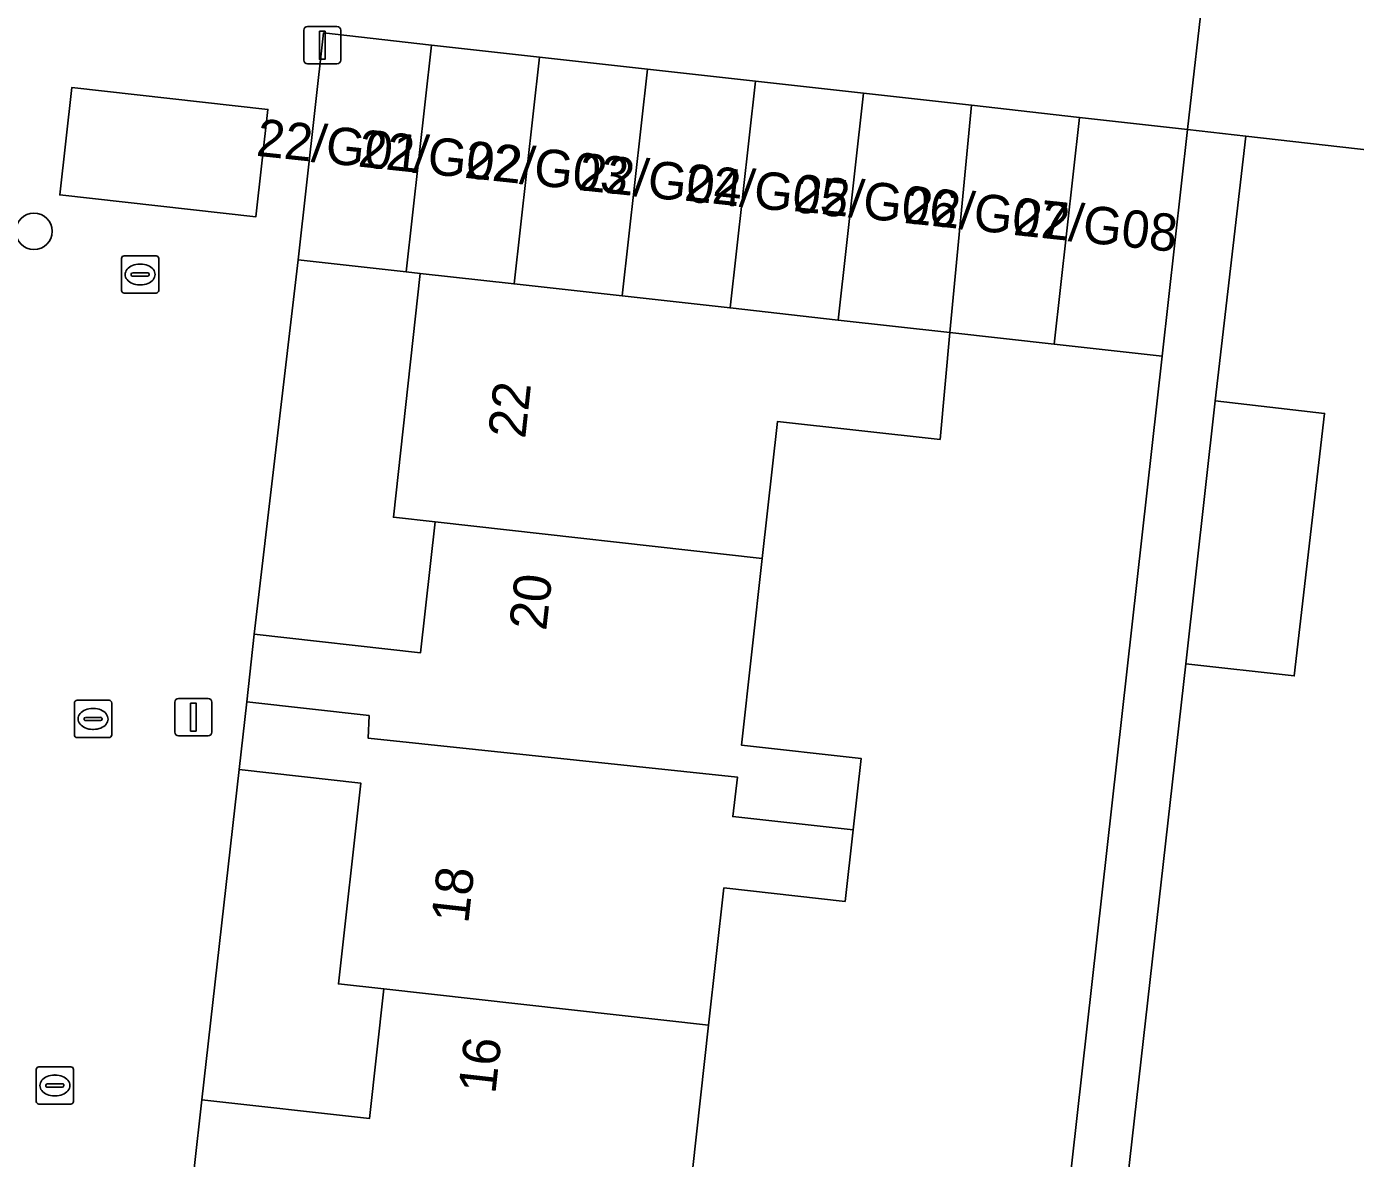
# Model space of a CAD drawing. Extents: x 162082 to 163401, y 388089 to 388636.
# Drawn here: x 162846.84 to 162882.43, y 388261.97 to 388292.28 of the extents above; entities that cross this region are included whole.
import ezdxf

# ---------------------------------------------------------------- set-up
doc = ezdxf.new("R2010")
doc.units = 0
for name, color, linetype in [('IMGEO_Boom', 7, 'Continuous'), ('IMGEO_Erf', 7, 'Continuous'), ('IMGEO_Kolk', 7, 'Continuous'), ('IMGEO_Lichtmast', 7, 'Continuous'), ('IMGEO_Pand', 7, 'Continuous'), ('IMGEO_Pand_nummerreeks', 7, 'Continuous'), ('IMGEO_Rijbaan_lokaal_open', 7, 'Continuous'), ('IMGEO_Rioolput', 7, 'Continuous'), ('IMGEO_Voetpad_open', 7, 'Continuous')]:
    doc.layers.add(name, color=color, linetype=linetype)

msp = doc.modelspace()

# ---------------------------------------------------------------- linework, layer by layer
at = {"layer": 'IMGEO_Boom'}
msp.add_circle((162847.037, 388286.794), 0.489, dxfattribs=at)
at = {"layer": 'IMGEO_Erf'}
for points in [[(162904.351, 388264.947), (162906.732, 388286.253), (162879.495, 388289.345), (162878.68, 388282.253), (162881.606, 388281.919), (162880.794, 388274.887), (162877.89, 388275.216), (162871.824, 388221.573), (162874.806, 388221.244), (162874.026, 388214.187), (162871.044, 388214.516), (162870.554, 388210.092), (162873.536, 388209.762), (162895.523, 388207.331), (162900.237, 388206.821)], [(162869.062, 388210.255), (162877.258, 388283.449), (162874.364, 388283.772), (162871.567, 388284.084), (162871.308, 388281.22), (162866.955, 388281.706), (162866.545, 388278.034), (162865.988, 388273.037), (162869.19, 388272.68), (162868.976, 388270.764), (162868.763, 388268.849), (162865.518, 388269.211), (162865.109, 388265.541), (162864.566, 388260.672)]]:
    msp.add_lwpolyline(points, dxfattribs=at)
for points in [[(162854.113, 388286.032), (162852.94, 388276.008), (162857.392, 388275.511), (162857.783, 388279.012), (162856.668, 388279.136), (162857.378, 388285.668), (162857.005, 388285.71)], [(162851.533, 388263.537), (162856.023, 388263.036), (162856.411, 388266.508), (162855.192, 388266.644), (162855.792, 388272.018), (162852.535, 388272.381)]]:
    msp.add_lwpolyline(points, close=True, dxfattribs=at)
at = {"layer": 'IMGEO_Kolk'}
for p, q in [((162849.381, 388285.213), (162849.381, 388286.065)), ((162849.456, 388286.139), (162850.308, 388286.139)), ((162850.382, 388286.065), (162850.382, 388285.213)), ((162849.64, 388285.633), (162849.64, 388285.645)), ((162849.683, 388285.682), (162850.081, 388285.682)), ((162849.869, 388285.919), (162849.894, 388285.919)), ((162850.124, 388285.645), (162850.124, 388285.633)), ((162850.078, 388285.596), (162849.68, 388285.596)), ((162849.892, 388285.359), (162849.867, 388285.359)), ((162850.308, 388285.139), (162849.456, 388285.139)), ((162847.097, 388263.497), (162847.097, 388264.349)), ((162847.172, 388264.423), (162848.024, 388264.423)), ((162848.098, 388264.349), (162848.098, 388263.497)), ((162847.356, 388263.917), (162847.356, 388263.929)), ((162847.399, 388263.966), (162847.797, 388263.966)), ((162847.585, 388264.203), (162847.61, 388264.203)), ((162847.84, 388263.929), (162847.84, 388263.917)), ((162847.794, 388263.88), (162847.396, 388263.88)), ((162847.608, 388263.643), (162847.583, 388263.643)), ((162848.024, 388263.423), (162847.172, 388263.423))]:
    msp.add_line(p, q, dxfattribs=at)
for points in [[(162849.381, 388285.213), (162849.381, 388286.065)], [(162849.456, 388286.139), (162850.308, 388286.139)], [(162850.382, 388286.065), (162850.382, 388285.213)], [(162850.308, 388285.139), (162849.456, 388285.139)], [(162847.097, 388263.497), (162847.097, 388264.349)], [(162847.172, 388264.423), (162848.024, 388264.423)], [(162848.098, 388264.349), (162848.098, 388263.497)], [(162848.024, 388263.423), (162847.172, 388263.423)]]:
    msp.add_lwpolyline(points, dxfattribs=at)
for centre, radius, start, end in [((162849.458, 388286.063), 0.0765, 91.552, 178.448), ((162849.458, 388286.063), 0.0765, 91.552, 178.448), ((162850.306, 388286.063), 0.0765, 1.552, 88.448), ((162850.306, 388286.063), 0.0765, 1.552, 88.448), ((162849.68, 388285.642), 0.0403, 85.8775, 175.7526), ((162849.677, 388285.632), 0.0366, 178.938, 274.7102), ((162850.081, 388285.639), 0.043, 264.8664, 352.4533), ((162850.085, 388285.644), 0.0386, 1.7309, 96.639), ((162849.458, 388285.215), 0.0765, 181.552, 268.448), ((162849.458, 388285.215), 0.0765, 181.552, 268.448), ((162850.306, 388285.215), 0.0765, 271.552, 358.448), ((162850.306, 388285.215), 0.0765, 271.552, 358.448), ((162847.174, 388264.347), 0.0765, 91.552, 178.448), ((162847.174, 388264.347), 0.0765, 91.552, 178.448), ((162848.022, 388264.347), 0.0765, 1.552, 88.448), ((162848.022, 388264.347), 0.0765, 1.552, 88.448), ((162847.396, 388263.926), 0.0403, 85.8775, 175.7526), ((162847.393, 388263.916), 0.0366, 178.938, 274.7102), ((162847.797, 388263.923), 0.043, 264.8664, 352.4533), ((162847.801, 388263.928), 0.0386, 1.7309, 96.639), ((162847.174, 388263.499), 0.0765, 181.552, 268.448), ((162847.174, 388263.499), 0.0765, 181.552, 268.448), ((162848.022, 388263.499), 0.0765, 271.552, 358.448), ((162848.022, 388263.499), 0.0765, 271.552, 358.448)]:
    msp.add_arc(centre, radius, start, end, dxfattribs=at)
for centre, major_axis, ratio, start_param, end_param in [((162849.868, 388285.639), (-0.387, 0.002), 0.722429, 4.712389, 7.853982), ((162849.893, 388285.639), (-0.39, 0.002), 0.717154, 1.570796, 4.712389), ((162847.584, 388263.923), (-0.387, 0.002), 0.722429, 4.712389, 7.853982), ((162847.609, 388263.923), (-0.39, 0.002), 0.717154, 1.570796, 4.712389)]:
    msp.add_ellipse(centre, major_axis=major_axis, ratio=ratio, start_param=start_param, end_param=end_param, dxfattribs=at)
at = {"layer": 'IMGEO_Lichtmast'}
for p, q in [((162854.264, 388291.377), (162854.264, 388292.177)), ((162854.264, 388292.177), (162854.264, 388291.377)), ((162854.364, 388292.277), (162855.154, 388292.277)), ((162855.154, 388292.277), (162854.364, 388292.277)), ((162855.254, 388292.177), (162855.254, 388291.377)), ((162855.254, 388291.377), (162855.254, 388292.177)), ((162855.154, 388291.277), (162854.364, 388291.277)), ((162854.364, 388291.277), (162855.154, 388291.277)), ((162850.911, 388274.286), (162851.701, 388274.286)), ((162851.701, 388274.286), (162850.911, 388274.286)), ((162850.811, 388273.386), (162850.811, 388274.186)), ((162850.811, 388274.186), (162850.811, 388273.386)), ((162851.801, 388274.186), (162851.801, 388273.386)), ((162851.801, 388273.386), (162851.801, 388274.186)), ((162851.701, 388273.286), (162850.911, 388273.286)), ((162850.911, 388273.286), (162851.701, 388273.286))]:
    msp.add_line(p, q, dxfattribs=at)
for points in [[(162854.684, 388292.152), (162854.834, 388292.152), (162854.834, 388291.402), (162854.684, 388291.402), (162854.684, 388292.152)], [(162851.231, 388274.161), (162851.381, 388274.161), (162851.381, 388273.411), (162851.231, 388273.411), (162851.231, 388274.161)]]:
    msp.add_lwpolyline(points, dxfattribs=at)
for centre, start, end in [((162854.364, 388292.177), 90, 180), ((162854.364, 388292.177), 90, 180), ((162855.154, 388292.177), 0, 90), ((162855.154, 388292.177), 360, 90), ((162854.364, 388291.377), 180, 270), ((162854.364, 388291.377), 180, 270), ((162855.154, 388291.377), 270, 0), ((162855.154, 388291.377), 270, 0), ((162850.911, 388274.186), 90, 180), ((162850.911, 388274.186), 90, 180), ((162851.701, 388274.186), 0, 90), ((162851.701, 388274.186), 360, 90), ((162850.911, 388273.386), 180, 270), ((162850.911, 388273.386), 180, 270), ((162851.701, 388273.386), 270, 0), ((162851.701, 388273.386), 270, 0)]:
    msp.add_arc(centre, 0.1, start, end, dxfattribs=at)
at = {"layer": 'IMGEO_Pand'}
for points in [[(162857.005, 388285.71), (162857.683, 388291.782), (162854.79, 388292.105), (162854.113, 388286.032)], [(162859.899, 388285.387), (162860.576, 388291.459), (162857.683, 388291.782), (162857.005, 388285.71), (162857.378, 388285.668)], [(162862.792, 388285.064), (162863.469, 388291.136), (162860.576, 388291.459), (162859.899, 388285.387)], [(162862.792, 388285.064), (162865.685, 388284.741), (162866.363, 388290.814), (162863.469, 388291.136)], [(162868.578, 388284.418), (162869.256, 388290.491), (162866.363, 388290.814), (162865.685, 388284.741)], [(162868.578, 388284.418), (162871.567, 388284.084), (162872.149, 388290.168), (162869.256, 388290.491)], [(162872.149, 388290.168), (162871.567, 388284.084), (162874.364, 388283.772), (162875.042, 388289.845)], [(162874.364, 388283.772), (162877.258, 388283.449), (162877.935, 388289.522), (162875.042, 388289.845)], [(162859.899, 388285.387), (162857.378, 388285.668), (162856.668, 388279.136), (162857.783, 388279.012), (162866.545, 388278.034), (162866.955, 388281.706), (162871.308, 388281.22), (162871.567, 388284.084), (162868.578, 388284.418), (162865.685, 388284.741), (162862.792, 388285.064)], [(162880.794, 388274.887), (162881.606, 388281.919), (162878.68, 388282.253), (162877.89, 388275.216)], [(162868.976, 388270.764), (162869.19, 388272.68), (162865.988, 388273.037), (162866.545, 388278.034), (162857.783, 388279.012), (162857.392, 388275.511), (162852.94, 388276.008), (162852.738, 388274.195), (162856.014, 388273.829), (162855.993, 388273.22), (162865.882, 388272.176), (162865.753, 388271.123)], [(162856.411, 388266.508), (162865.109, 388265.541), (162865.518, 388269.211), (162868.763, 388268.849), (162868.976, 388270.764), (162865.753, 388271.123), (162865.882, 388272.176), (162855.993, 388273.22), (162856.014, 388273.829), (162852.738, 388274.195), (162852.535, 388272.381), (162855.792, 388272.018), (162855.192, 388266.644)], [(162865.109, 388265.541), (162856.411, 388266.508), (162856.023, 388263.036), (162851.533, 388263.537), (162851.328, 388261.695), (162854.618, 388261.324), (162854.607, 388260.771), (162864.459, 388259.674), (162864.362, 388258.772), (162867.663, 388258.404), (162867.75, 388259.182), (162867.875, 388260.303), (162864.566, 388260.672)]]:
    msp.add_lwpolyline(points, close=True, dxfattribs=at)
at = {"layer": 'IMGEO_Rijbaan_lokaal_open'}
msp.add_lwpolyline([(162851.328, 388261.695), (162851.533, 388263.537), (162852.535, 388272.381), (162852.738, 388274.195), (162852.94, 388276.008), (162854.113, 388286.032), (162854.79, 388292.105), (162857.683, 388291.782), (162860.576, 388291.459), (162863.469, 388291.136), (162866.363, 388290.814), (162869.256, 388290.491), (162872.149, 388290.168), (162875.042, 388289.845), (162877.935, 388289.522), (162878.843, 388297.493)], dxfattribs=at)
for points in [[(162852.985, 388287.185), (162853.305, 388290.057), (162848.048, 388290.643), (162847.728, 388287.771)], [(162847.728, 388287.771), (162848.048, 388290.643), (162853.305, 388290.057), (162852.985, 388287.185)]]:
    msp.add_lwpolyline(points, close=True, dxfattribs=at)
at = {"layer": 'IMGEO_Rioolput'}
for p, q in [((162848.196, 388274.237), (162849.048, 388274.237)), ((162848.121, 388273.311), (162848.121, 388274.163)), ((162848.609, 388274.017), (162848.634, 388274.017)), ((162849.122, 388274.163), (162849.122, 388273.311)), ((162848.38, 388273.731), (162848.38, 388273.743)), ((162848.818, 388273.694), (162848.42, 388273.694)), ((162848.423, 388273.78), (162848.821, 388273.78)), ((162848.864, 388273.743), (162848.864, 388273.731)), ((162849.048, 388273.237), (162848.196, 388273.237)), ((162848.632, 388273.457), (162848.607, 388273.457))]:
    msp.add_line(p, q, dxfattribs=at)
for points in [[(162848.196, 388274.237), (162849.048, 388274.237)], [(162848.121, 388273.311), (162848.121, 388274.163)], [(162849.122, 388274.163), (162849.122, 388273.311)], [(162849.048, 388273.237), (162848.196, 388273.237)]]:
    msp.add_lwpolyline(points, dxfattribs=at)
for centre, radius, start, end in [((162848.198, 388274.161), 0.0765, 91.552, 178.448), ((162848.198, 388274.161), 0.0765, 91.552, 178.448), ((162849.046, 388274.161), 0.0765, 1.552, 88.448), ((162849.046, 388274.161), 0.0765, 1.552, 88.448), ((162848.42, 388273.74), 0.0403, 85.8775, 175.7526), ((162848.417, 388273.73), 0.0366, 178.938, 274.7102), ((162848.821, 388273.737), 0.043, 264.8664, 352.4533), ((162848.825, 388273.742), 0.0386, 1.7309, 96.639), ((162848.198, 388273.313), 0.0765, 181.552, 268.448), ((162848.198, 388273.313), 0.0765, 181.552, 268.448), ((162849.046, 388273.313), 0.0765, 271.552, 358.448), ((162849.046, 388273.313), 0.0765, 271.552, 358.448)]:
    msp.add_arc(centre, radius, start, end, dxfattribs=at)
for centre, major_axis, ratio, start_param, end_param in [((162848.608, 388273.737), (-0.387, 0.002), 0.722429, 4.712389, 7.853982), ((162848.633, 388273.737), (-0.39, 0.002), 0.717154, 1.570796, 4.712389)]:
    msp.add_ellipse(centre, major_axis=major_axis, ratio=ratio, start_param=start_param, end_param=end_param, dxfattribs=at)
at = {"layer": 'IMGEO_Voetpad_open'}
for points in [[(162908.073, 388271.01), (162910.054, 388288.891), (162907.123, 388289.226), (162886.23, 388291.615), (162886.758, 388296.567), (162881.865, 388297.138), (162882.593, 388303.237), (162883.192, 388309.144), (162883.969, 388316.16), (162884.982, 388325.32), (162882.015, 388325.663), (162881.575, 388321.77), (162881.114, 388317.7), (162881.014, 388316.806), (162879.636, 388304.63), (162879.611, 388304.409), (162879.495, 388303.388), (162878.843, 388297.493), (162877.935, 388289.522), (162879.495, 388289.345), (162906.732, 388286.253), (162904.351, 388264.947), (162907.36, 388264.58)], [(162877.89, 388275.216), (162878.68, 388282.253), (162879.495, 388289.345), (162877.935, 388289.522), (162877.258, 388283.449), (162869.062, 388210.255), (162870.554, 388210.092), (162871.044, 388214.516), (162871.824, 388221.573)]]:
    msp.add_lwpolyline(points, close=True, dxfattribs=at)

# ---------------------------------------------------------------- texts
at = {"layer": 'IMGEO_Pand_nummerreeks'}
for s, rotation, p in [('22/G01', 353.97, (162852.969, 388288.82)), ('22/G02', 353.97, (162855.696, 388288.532)), ('22/G03', 353.97, (162858.545, 388288.231)), ('22/G04', 353.97, (162861.592, 388287.902)), ('22/G05', 353.97, (162864.435, 388287.621)), ('22/G06', 353.97, (162867.358, 388287.341)), ('22/G07', 353.97, (162870.32, 388287.021)), ('22/G08', 353.97, (162873.246, 388286.7)), ('22', 83.7966, (162860.194, 388281.224)), ('20', 83.6275, (162860.756, 388276.08)), ('18', 83.6294, (162858.67, 388268.239)), ('16', 83.6232, (162859.395, 388263.677))]:
    msp.add_text(s, height=1, rotation=rotation, dxfattribs=at).set_placement(p)

doc.saveas('drawing.dxf')
